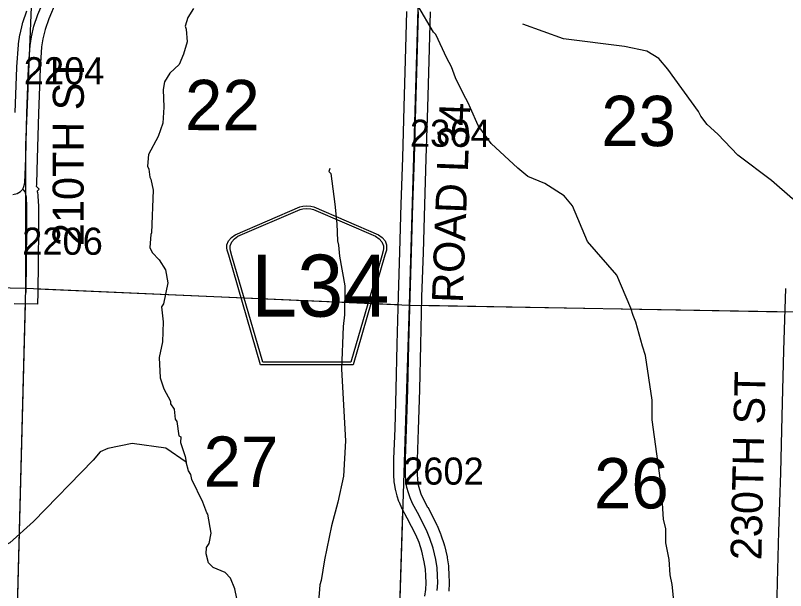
# Model space of a CAD drawing. Extents: x -132.8 to -73.3, y -60 to -26.
# Drawn here: x -118.744 to -116.755, y -43.211 to -41.726 of the extents above; entities that cross this region are included whole.
import ezdxf

# ---------------------------------------------------------------- set-up
doc = ezdxf.new("R2010")
doc.units = 0
for name, color, linetype in [('tdCoHydroRiver', 7, 'Continuous'), ('tdCoSecRdNmbr', 7, 'Continuous'), ('tdCoSecRdTxt', 7, 'Continuous'), ('tdCoSecRteBand', 7, 'Continuous'), ('tdCoSecRteCL', 7, 'Continuous'), ('tdCoSectLine', 7, 'Continuous'), ('tdCoSectLinePart', 7, 'Continuous'), ('tdCoSectNmbr', 7, 'Continuous'), ('tdCoShieldCoRteHrd', 7, 'Continuous'), ('tdCoSurfBitum', 7, 'Continuous'), ('tdCoSurfConc', 7, 'Continuous'), ('tdCoSurfGravel', 7, 'Continuous')]:
    doc.layers.add(name, color=color, linetype=linetype)

msp = doc.modelspace()

# ---------------------------------------------------------------- linework, layer by layer
at = {"layer": 'tdCoHydroRiver'}
for points in [[(-117.0427, -43.2464), (-117.0476, -43.1958), (-117.0533, -43.1704), (-117.0554, -43.1309), (-117.0637, -43.088), (-117.0643, -43.0517), (-117.0699, -43.0264), (-117.0756, -42.9457), (-117.0993, -42.77), (-117.0995, -42.7195), (-117.117, -42.6039), (-117.1242, -42.58), (-117.1415, -42.518), (-117.1489, -42.5005), (-117.1547, -42.4814), (-117.1903, -42.3968), (-117.2669, -42.3095), (-117.3054, -42.217), (-117.3268, -42.1912), (-117.3765, -42.1599), (-117.4202, -42.1413), (-117.4464, -42.1201), (-117.5157, -42.0567), (-117.5492, -42.0101), (-117.5685, -41.9654), (-117.5744, -41.951), (-117.5865, -41.9286), (-117.6074, -41.887), (-117.6177, -41.8584), (-117.6297, -41.8359), (-117.6581, -41.7752), (-117.6642, -41.7688), (-117.705, -41.6998)], [(-118.2844, -41.7078), (-118.2993, -41.7311), (-118.3062, -41.753), (-118.3032, -41.761), (-118.3009, -41.7941), (-118.3097, -41.8255), (-118.3214, -41.852), (-118.3457, -41.875), (-118.3589, -41.8967), (-118.3626, -41.9171), (-118.3607, -41.9629), (-118.3634, -42.0038), (-118.3754, -42.0382), (-118.4003, -42.0849), (-118.4027, -42.1148), (-118.3997, -42.1228), (-118.3971, -42.1433), (-118.3941, -42.1482), (-118.3886, -42.1767), (-118.3931, -42.287), (-118.3948, -42.2917), (-118.3973, -42.3248), (-118.3913, -42.3375), (-118.3729, -42.357), (-118.3562, -42.3827), (-118.3508, -42.4159), (-118.3618, -42.4709), (-118.3667, -42.4786), (-118.363, -42.5166), (-118.3644, -42.5686), (-118.3734, -42.6094), (-118.37, -42.6615), (-118.3613, -42.6901), (-118.3433, -42.7222), (-118.3434, -42.7285), (-118.3344, -42.7429), (-118.3319, -42.7682), (-118.3273, -42.7747), (-118.322, -42.8111), (-118.3173, -42.8144), (-118.3177, -42.8286), (-118.3061, -42.8652), (-118.3033, -42.8794)], [(-116.9299, -42.0324), (-116.9573, -42.0071), (-116.9741, -41.9862), (-116.9801, -41.9734), (-117.0592, -41.864), (-117.0821, -41.8365), (-117.1132, -41.8183), (-117.1713, -41.8057), (-117.3285, -41.7857), (-117.4333, -41.7482)], [(-116.4582, -42.3941), (-116.466, -42.3923), (-116.4878, -42.3807), (-116.5126, -42.3595), (-116.5981, -42.3116), (-116.6597, -42.2501), (-116.7373, -42.1992), (-116.7913, -42.1521), (-116.8781, -42.0868), (-116.9299, -42.0324)], [(-117.9325, -42.1212), (-117.9343, -42.129), (-117.9297, -42.1339), (-117.9192, -42.213), (-117.9143, -42.2637), (-117.9123, -42.3079), (-117.9095, -42.319), (-117.9071, -42.3475), (-117.8933, -42.4236), (-117.8938, -42.4993), (-117.8977, -42.5291), (-117.9023, -42.6394), (-117.8915, -42.8243), (-117.8971, -42.9157), (-117.9115, -42.9831), (-117.9274, -43.0442), (-117.9455, -43.1321), (-117.9549, -43.1854), (-117.9583, -43.1964), (-117.9657, -43.2956), (-117.9731, -43.3348), (-117.9931, -43.3753), (-118.0356, -43.4309), (-118.0775, -43.4629)], [(-118.3033, -42.8794), (-118.356, -42.8433), (-118.4425, -42.8315), (-118.5059, -42.844), (-118.5251, -42.8529), (-118.5431, -42.8745)], [(-118.5431, -42.8745), (-118.6973, -43.0329)], [(-118.0775, -43.4629), (-118.0854, -43.4611), (-118.1115, -43.4336), (-118.1231, -43.3955), (-118.1289, -43.3764), (-118.1404, -43.3366), (-118.1539, -43.3094), (-118.1625, -43.2776), (-118.1779, -43.2062), (-118.1883, -43.1791), (-118.2021, -43.1646), (-118.2333, -43.1511), (-118.2456, -43.1397), (-118.2513, -43.1159), (-118.2508, -43.1001), (-118.2442, -43.0893), (-118.2388, -43.0626), (-118.2469, -43.0135), (-118.25, -43.0102), (-118.2603, -42.9831), (-118.2887, -42.924), (-118.2915, -42.9113), (-118.2976, -42.9017), (-118.3033, -42.8794)], [(-118.6973, -43.0329), (-118.7587, -43.088), (-118.7891, -43.1014), (-118.8461, -43.1109), (-118.8669, -43.1198), (-118.8847, -43.1366)]]:
    msp.add_lwpolyline(points, dxfattribs=at)
at = {"layer": 'tdCoSecRteBand'}
for points in [[(-118.622, -41.6471), (-118.6584, -41.7342), (-118.6679, -41.7619), (-118.6735, -41.7861), (-118.6766, -41.8069), (-118.6804, -41.8625), (-118.6851, -41.9787), (-118.6878, -42.0949), (-118.6878, -42.095), (-118.6878, -42.0952), (-118.69, -42.1593), (-118.6901, -42.1629), (-118.6911, -42.1662), (-118.683, -42.1743), (-118.6881, -42.1794), (-118.6878, -42.1804), (-118.6874, -42.183), (-118.6864, -42.1897), (-118.6862, -42.1911), (-118.6861, -42.1926), (-118.6849, -42.2185), (-118.6848, -42.2192), (-118.6848, -42.2199), (-118.6848, -42.2757), (-118.6848, -42.2758), (-118.6848, -42.2758), (-118.6853, -42.3624), (-118.6853, -42.3626), (-118.6853, -42.3628), (-118.6868, -42.4415), (-118.6874, -42.4715), (-118.7474, -42.4703)], [(-118.745, -41.9766), (-118.7403, -41.8597), (-118.7403, -41.8592), (-118.7403, -41.8588), (-118.7363, -41.8016), (-118.7363, -41.8004), (-118.7361, -41.7992), (-118.7326, -41.7761), (-118.7325, -41.7749), (-118.7322, -41.7738), (-118.726, -41.7469), (-118.7257, -41.7453), (-118.7252, -41.7438), (-118.7148, -41.7138)], [(-117.6866, -43.2257), (-117.6844, -43.2087), (-117.6835, -43.1907), (-117.6842, -43.1732), (-117.6851, -43.1555), (-117.6882, -43.1366), (-117.6943, -43.1095), (-117.7016, -43.0869), (-117.7098, -43.0674), (-117.7323, -43.0239), (-117.7452, -43.0003), (-117.7458, -42.9992), (-117.7463, -42.998), (-117.7525, -42.9839), (-117.7532, -42.9824), (-117.7536, -42.9809), (-117.7578, -42.9676), (-117.758, -42.9669), (-117.7582, -42.9663), (-117.7619, -42.9525), (-117.7622, -42.9513), (-117.7625, -42.95), (-117.7654, -42.9335), (-117.7657, -42.9317), (-117.7658, -42.9299), (-117.7668, -42.9121), (-117.7669, -42.9112), (-117.7669, -42.9103), (-117.7666, -42.8718), (-117.7666, -42.8713), (-117.7666, -42.8709), (-117.7636, -42.7928), (-117.7604, -42.6907), (-117.758, -42.5752), (-117.758, -42.5751), (-117.758, -42.5751), (-117.755, -42.4511), (-117.755, -42.4509), (-117.755, -42.4507), (-117.7511, -42.3362), (-117.7476, -42.2135), (-117.7476, -42.2134), (-117.7476, -42.2133), (-117.7437, -42.093), (-117.74, -41.9614), (-117.74, -41.9614), (-117.74, -41.9613), (-117.7363, -41.841), (-117.7328, -41.7151)], [(-117.6729, -41.7167), (-117.6763, -41.8427), (-117.6763, -41.8428), (-117.6763, -41.8428), (-117.68, -41.9631), (-117.6837, -42.0948), (-117.6837, -42.0949), (-117.6837, -42.0949), (-117.6876, -42.2152), (-117.6911, -42.3379), (-117.6911, -42.338), (-117.6911, -42.3381), (-117.695, -42.4527), (-117.698, -42.5765), (-117.7005, -42.6921), (-117.7005, -42.6923), (-117.7005, -42.6924), (-117.7037, -42.7948), (-117.7037, -42.7949), (-117.7037, -42.795), (-117.7066, -42.8727), (-117.7069, -42.9097), (-117.706, -42.9247), (-117.7036, -42.9382), (-117.7004, -42.9502), (-117.6969, -42.9613), (-117.6919, -42.9727), (-117.6795, -42.9955), (-117.6793, -42.9958), (-117.6791, -42.9961), (-117.656, -43.041), (-117.6554, -43.042), (-117.655, -43.0431), (-117.6458, -43.0648), (-117.6453, -43.066), (-117.645, -43.0672), (-117.6368, -43.0924), (-117.6364, -43.0936), (-117.6361, -43.0949), (-117.6294, -43.1243), (-117.6292, -43.1252), (-117.6291, -43.1262), (-117.6256, -43.1476), (-117.6254, -43.1492), (-117.6253, -43.1509), (-117.6243, -43.1704), (-117.6243, -43.1705), (-117.6243, -43.1707), (-117.6235, -43.1897), (-117.6235, -43.191), (-117.6236, -43.1923), (-117.6245, -43.2128)], [(-116.779, -43.3288), (-116.7751, -43.1569), (-116.7751, -43.1568), (-116.7751, -43.1567), (-116.7721, -43.0586), (-116.7721, -43.0585), (-116.7721, -43.0585), (-116.7672, -42.9072), (-116.7635, -42.7606), (-116.7593, -42.5909), (-116.7593, -42.5908), (-116.7593, -42.5907), (-116.7541, -42.4309)]]:
    msp.add_lwpolyline(points, dxfattribs=at)
at = {"layer": 'tdCoSecRteCL'}
for points in [[(-118.7254, -42.1743), (-118.7224, -42.1672), (-118.72, -42.1583), (-118.7178, -42.0942), (-118.7151, -41.9778), (-118.7104, -41.8609), (-118.7064, -41.8037), (-118.703, -41.7805), (-118.6968, -41.7536), (-118.6864, -41.7235), (-118.6497, -41.6355), (-118.6031, -41.5255), (-118.5733, -41.456)], [(-117.6545, -43.2113), (-117.6535, -43.1909), (-117.6543, -43.1719), (-117.6552, -43.1524), (-117.6587, -43.1309), (-117.6654, -43.1016), (-117.6735, -43.0764), (-117.6826, -43.0547), (-117.7058, -43.0098), (-117.7189, -42.9859), (-117.725, -42.9719), (-117.7292, -42.9586), (-117.7329, -42.9447), (-117.7359, -42.9282), (-117.7369, -42.9105), (-117.7366, -42.872), (-117.7337, -42.7938), (-117.7305, -42.6915), (-117.728, -42.5758), (-117.725, -42.4518), (-117.7211, -42.3371), (-117.7176, -42.2143), (-117.7137, -42.094), (-117.71, -41.9623), (-117.7063, -41.8419), (-117.7028, -41.7159)], [(-118.7506, -42.1881), (-118.7395, -42.1852), (-118.7316, -42.1805), (-118.7254, -42.1743)], [(-118.7168, -42.4409), (-118.7153, -42.3622), (-118.7148, -42.2757), (-118.7148, -42.2199), (-118.7161, -42.194), (-118.7171, -42.1874), (-118.719, -42.1815), (-118.7225, -42.1773), (-118.7254, -42.1743)]]:
    msp.add_lwpolyline(points, dxfattribs=at)
at = {"layer": 'tdCoSectLine'}
for points in [[(-118.717, -42.4302), (-118.7174, -42.0607), (-118.6923, -41.4506)], [(-117.7259, -42.4737), (-117.6971, -41.4708)], [(-119.723, -42.4085), (-118.717, -42.4302)], [(-118.744, -43.4507), (-118.717, -42.4302)], [(-118.717, -42.4302), (-117.7259, -42.4737)], [(-117.7585, -43.4754), (-117.7259, -42.4737)], [(-117.7259, -42.4737), (-116.7264, -42.4913)]]:
    msp.add_lwpolyline(points, dxfattribs=at)
at = {"layer": 'tdCoSectLinePart'}
for points in [[(-118.687, -42.4316), (-117.7559, -42.4724)], [(-118.7432, -43.4206), (-118.7181, -42.4709)], [(-117.6959, -42.4743), (-116.7563, -42.4908)], [(-117.7575, -43.4455), (-117.7432, -43.0048)]]:
    msp.add_lwpolyline(points, dxfattribs=at)
at = {"layer": 'tdCoShieldCoRteHrd'}
for points in [[(-118.1113, -42.6278), (-118.1933, -42.3449), (-118.1972, -42.3318), (-118.1979, -42.3259), (-118.1979, -42.3181), (-118.1937, -42.3077), (-118.1864, -42.2993), (-118.1768, -42.2926), (-118.0095, -42.2202), (-118.002, -42.2186), (-117.9916, -42.2177), (-117.9812, -42.2186), (-117.9736, -42.2202), (-117.8064, -42.2926), (-117.7968, -42.2993), (-117.7895, -42.3077), (-117.7853, -42.3181), (-117.7853, -42.3259), (-117.786, -42.3318), (-117.7899, -42.3449), (-117.8718, -42.6278)], [(-118.1055, -42.6215), (-118.1852, -42.3462), (-118.1889, -42.3336), (-118.1896, -42.3279), (-118.1896, -42.3204), (-118.1856, -42.3105), (-118.1786, -42.3024), (-118.1694, -42.296), (-118.0088, -42.2265), (-118.0016, -42.2249), (-117.9916, -42.2241), (-117.9816, -42.2249), (-117.9744, -42.2265), (-117.8138, -42.296), (-117.8046, -42.3024), (-117.7976, -42.3105), (-117.7935, -42.3204), (-117.7935, -42.3279), (-117.7942, -42.3336), (-117.798, -42.3462), (-117.8777, -42.6215)]]:
    msp.add_lwpolyline(points, close=True, dxfattribs=at)
at = {"layer": 'tdCoSurfBitum'}
msp.add_lwpolyline([(-118.7506, -42.1881), (-118.7395, -42.1852), (-118.7316, -42.1805), (-118.7254, -42.1743), (-118.7224, -42.1672), (-118.72, -42.1583), (-118.7178, -42.0942), (-118.7151, -41.9778), (-118.7104, -41.8609), (-118.7064, -41.8037), (-118.703, -41.7805), (-118.6968, -41.7536), (-118.6864, -41.7235)], dxfattribs=at)
at = {"layer": 'tdCoSurfConc'}
msp.add_lwpolyline([(-117.6545, -43.2113), (-117.6535, -43.1909), (-117.6543, -43.1719), (-117.6552, -43.1524), (-117.6587, -43.1309), (-117.6654, -43.1016), (-117.6735, -43.0764), (-117.6826, -43.0547), (-117.7058, -43.0098), (-117.7189, -42.9859), (-117.725, -42.9719), (-117.7292, -42.9586), (-117.7329, -42.9447), (-117.7359, -42.9282), (-117.7369, -42.9105), (-117.7366, -42.872), (-117.7337, -42.7938), (-117.7305, -42.6915), (-117.728, -42.5758), (-117.725, -42.4518), (-117.7211, -42.3371), (-117.7176, -42.2143), (-117.7137, -42.094), (-117.71, -41.9623), (-117.7063, -41.8419), (-117.7028, -41.7159)], dxfattribs=at)
at = {"layer": 'tdCoSurfGravel'}
msp.add_lwpolyline([(-118.7168, -42.4409), (-118.7153, -42.3622), (-118.7148, -42.2757), (-118.7148, -42.2199), (-118.7161, -42.194), (-118.7171, -42.1874), (-118.719, -42.1815), (-118.7225, -42.1773), (-118.7254, -42.1743)], dxfattribs=at)

# ---------------------------------------------------------------- texts
at = {"layer": 'tdCoSecRdNmbr'}
for s, rotation, p in [('2204', 359.9112, (-118.7228, -41.9034)), ('2304', 359.9119, (-117.7253, -42.0648)), ('2206', 359.9112, (-118.7268, -42.3435)), ('2602', 359.9119, (-117.7428, -42.9373))]:
    msp.add_text(s, height=0.07, rotation=rotation, dxfattribs=at).set_placement(p)
at = {"layer": 'tdCoSecRdTxt'}
for s, rotation, p in [('210TH ST', 89.8834, (-118.5684, -42.3215)), ('ROAD L34', 87.8024, (-117.5887, -42.4693)), ('230TH ST', 88.6987, (-116.8173, -43.1334))]:
    msp.add_text(s, height=0.08, rotation=rotation, dxfattribs=at).set_placement(p)
at = {"layer": 'tdCoSectNmbr'}
for s, rotation, p in [('22', 359.9114, (-118.3065, -42.0219)), ('23', 359.9122, (-117.2312, -42.063)), ('27', 359.9115, (-118.2585, -42.943)), ('26', 359.9122, (-117.2499, -42.9988))]:
    msp.add_text(s, height=0.13, rotation=rotation, dxfattribs=at).set_placement(p)
at = {"layer": 'tdCoShieldCoRteHrd'}
msp.add_text('L34', height=0.16, dxfattribs=at).set_placement((-118.1353, -42.5036))

doc.saveas('drawing.dxf')
